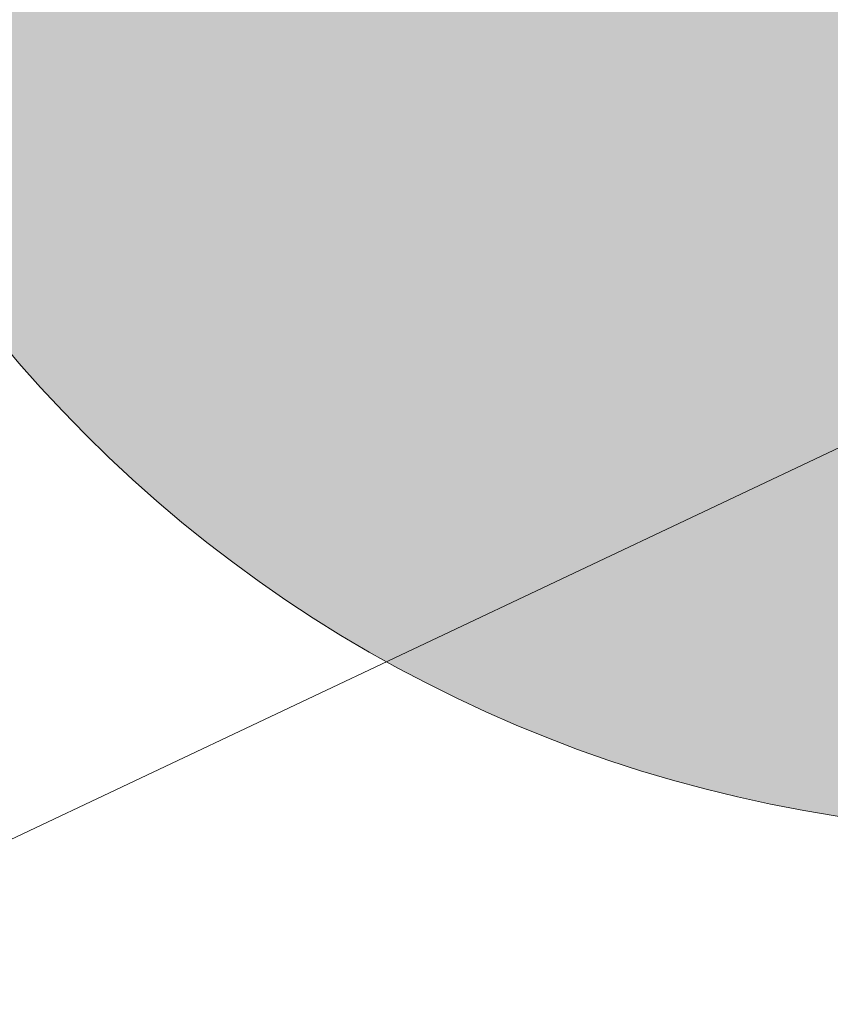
# Model space of a CAD drawing. Header units: metres. Extents: x 163628 to 167676, y 402708 to 405373.
# Tile 847 of 1056: x 166439.92 to 166441.12, y 404388.31 to 404389.76. Entities that reach past the tile are written whole.
import ezdxf

# ---------------------------------------------------------------- set-up
doc = ezdxf.new("R2010")
doc.units = ezdxf.units.M
doc.layers.get('0').update_dxf_attribs({"lineweight": 25})
for name, color, linetype, lineweight in [('X-CA190022.004-UO-BGT_Ondergrond$0$GE_479_BTDGroenvoorziening_grasenkruida_GEM', 253, 'Continuous', 9), ('X-CA190022.004-UO-BGT_Ondergrond$0$GE_541_OWTOever_slootkant_Vlak_GEM', 253, 'Continuous', 9), ('X-CA190022.004-UO-DWM_Beplanting$0$B-WE-GR-BOOM-S AFKOMSTIG UIT BGT', 252, 'Continuous', 0)]:
    doc.layers.add(name, color=color, linetype=linetype, lineweight=lineweight)
doc.layers.add('X-CA190022.004-UO-DWM_Beplanting$0$B-WE-GR-BOOM-S AFKOMSTIG UIT BOMENBESTAND GEMEENTE', color=252, linetype='Continuous')

# ---------------------------------------------------------------- blocks, each defined once
blk = doc.blocks.new('X-CA190022.004-UO-DWM_Beplanting$0$SGR-BOOM_01-SO')
at = {"color": 0, "linetype": 'ByBlock', "lineweight": 18}
blk.add_circle((0, 0), 2, dxfattribs=at)
blk = doc.blocks.new('X-CA190022.004-UO-DWM_Beplanting$0$IMGEOBoom')
at = {"transparency": 33554457}
h = blk.add_hatch(color=256, dxfattribs=at)
h.dxf.hatch_style = 1
edge = h.paths.add_edge_path()
edge.add_arc((0, 0), 100, 0, 360)
edge = h.paths.add_edge_path(flags=17)
edge.add_arc((0, 0), 12.5, 0, 360)
at = {"xscale": 50, "yscale": 50, "zscale": 50}
blk.add_blockref('X-CA190022.004-UO-DWM_Beplanting$0$SGR-BOOM_01-SO', (0, 0), dxfattribs=at)

msp = doc.modelspace()

# ---------------------------------------------------------------- linework, layer by layer
at = {"layer": 'X-CA190022.004-UO-BGT_Ondergrond$0$GE_479_BTDGroenvoorziening_grasenkruida_GEM', "flags": 128}
msp.add_lwpolyline([(166336.177, 404338.347), (166362.282, 404350.81), (166382.869, 404360.584), (166402.268, 404370.292), (166431.523, 404384.588), (166454.942, 404395.665), (166474.552, 404405.1), (166493.316, 404414.196), (166508.664, 404421.261), (166516.137, 404424.067), (166517.818, 404424.526), (166518.436, 404424.629), (166518.914, 404424.318), (166519.302, 404423.699), (166519.584, 404423.052), (166519.805, 404422.274), (166519.854, 404421.567), (166519.784, 404420.961), (166519.601, 404420.495), (166518.805, 404419.445), (166245.53, 404287.59)], dxfattribs=at)
at = {"layer": 'X-CA190022.004-UO-BGT_Ondergrond$0$GE_541_OWTOever_slootkant_Vlak_GEM', "flags": 128}
msp.add_lwpolyline([(166336.177, 404338.347), (166362.282, 404350.81), (166382.869, 404360.584), (166402.268, 404370.292), (166431.523, 404384.588), (166454.942, 404395.665), (166474.552, 404405.1), (166493.316, 404414.196), (166508.664, 404421.261), (166516.137, 404424.067), (166517.818, 404424.526), (166518.436, 404424.629), (166518.914, 404424.318), (166519.302, 404423.699), (166519.584, 404423.052), (166519.805, 404422.274), (166519.854, 404421.567), (166519.784, 404420.961), (166519.601, 404420.495), (166518.805, 404419.445)], dxfattribs=at)

# ---------------------------------------------------------------- block references
at = {"layer": 'X-CA190022.004-UO-DWM_Beplanting$0$B-WE-GR-BOOM-S AFKOMSTIG UIT BGT', "xscale": 0.02, "yscale": 0.02, "zscale": 0.02}
msp.add_blockref('X-CA190022.004-UO-DWM_Beplanting$0$IMGEOBoom', (166441.433, 404390.566), dxfattribs=at)
at = {"layer": 'X-CA190022.004-UO-DWM_Beplanting$0$B-WE-GR-BOOM-S AFKOMSTIG UIT BOMENBESTAND GEMEENTE', "xscale": 0.02, "yscale": 0.02, "zscale": 0.02}
msp.add_blockref('X-CA190022.004-UO-DWM_Beplanting$0$IMGEOBoom', (166441.433, 404390.566), dxfattribs=at)

doc.saveas('drawing.dxf')
